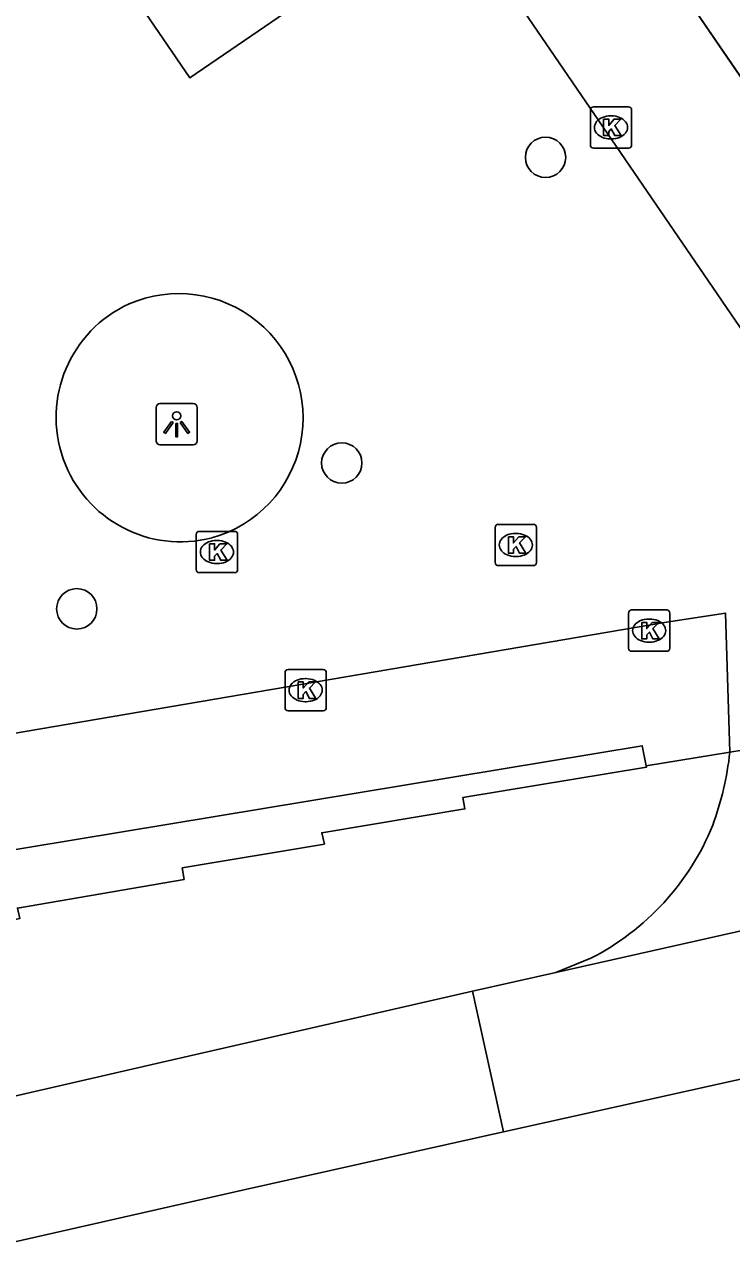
# Model space of a CAD drawing. Extents: x 155275 to 156263, y 382654 to 383635.
# Drawn here: x 155775.32 to 155792.47, y 383184.9 to 383214.43 of the extents above; entities that cross this region are included whole.
import ezdxf

# ---------------------------------------------------------------- set-up
doc = ezdxf.new("R2010")
doc.units = 0
for name, color, linetype in [('IMGEO_Boom', 7, 'Continuous'), ('IMGEO_Kolk', 7, 'Continuous'), ('IMGEO_Lichtpunt', 7, 'Continuous'), ('IMGEO_Pand_overbouw', 7, 'Continuous'), ('IMGEO_Rijbaan_lokaal_gesloten', 7, 'Continuous'), ('IMGEO_Rijbaan_lokaal_open', 7, 'Continuous'), ('IMGEO_Voetpad_open', 7, 'Continuous')]:
    doc.layers.add(name, color=color, linetype=linetype)

msp = doc.modelspace()

# ---------------------------------------------------------------- linework, layer by layer
at = {"layer": 'IMGEO_Boom'}
for centre in [(155787.962, 383211.208), (155783.02, 383203.8), (155776.596, 383200.264)]:
    msp.add_circle(centre, 0.489, dxfattribs=at)
at = {"layer": 'IMGEO_Kolk'}
for p, q in [((155789.048, 383211.508), (155789.048, 383212.36)), ((155789.123, 383212.434), (155789.975, 383212.434)), ((155790.049, 383212.36), (155790.049, 383211.508)), ((155789.536, 383212.214), (155789.561, 383212.214)), ((155789.559, 383211.654), (155789.534, 383211.654)), ((155789.975, 383211.434), (155789.123, 383211.434)), ((155786.815, 383202.312), (155787.667, 383202.312)), ((155779.493, 383201.215), (155779.493, 383202.067)), ((155779.568, 383202.141), (155780.42, 383202.141)), ((155780.494, 383202.067), (155780.494, 383201.215)), ((155786.74, 383201.386), (155786.74, 383202.238)), ((155787.228, 383202.092), (155787.253, 383202.092)), ((155787.741, 383202.238), (155787.741, 383201.386)), ((155779.981, 383201.921), (155780.006, 383201.921)), ((155787.251, 383201.532), (155787.226, 383201.532)), ((155780.42, 383201.141), (155779.568, 383201.141)), ((155780.004, 383201.361), (155779.979, 383201.361)), ((155787.667, 383201.312), (155786.815, 383201.312)), ((155790.048, 383200.236), (155790.9, 383200.236)), ((155789.973, 383199.31), (155789.973, 383200.162)), ((155790.461, 383200.016), (155790.486, 383200.016)), ((155790.974, 383200.162), (155790.974, 383199.31)), ((155790.484, 383199.456), (155790.459, 383199.456)), ((155790.9, 383199.236), (155790.048, 383199.236)), ((155781.719, 383198.793), (155782.571, 383198.793)), ((155781.644, 383197.867), (155781.644, 383198.719)), ((155782.132, 383198.573), (155782.157, 383198.573)), ((155782.645, 383198.719), (155782.645, 383197.867)), ((155782.155, 383198.013), (155782.13, 383198.013)), ((155782.571, 383197.793), (155781.719, 383197.793))]:
    msp.add_line(p, q, dxfattribs=at)
for points in [[(155789.048, 383211.508), (155789.048, 383212.36)], [(155789.123, 383212.434), (155789.975, 383212.434)], [(155790.049, 383212.36), (155790.049, 383211.508)], [(155789.369, 383212.134), (155789.492, 383212.134), (155789.492, 383211.983), (155789.622, 383212.134), (155789.786, 383212.134), (155789.64, 383211.983), (155789.793, 383211.734), (155789.641, 383211.734), (155789.556, 383211.898), (155789.492, 383211.831), (155789.492, 383211.734), (155789.369, 383211.734), (155789.369, 383212.134)], [(155789.975, 383211.434), (155789.123, 383211.434)], [(155786.815, 383202.312), (155787.667, 383202.312)], [(155779.493, 383201.215), (155779.493, 383202.067)], [(155779.568, 383202.141), (155780.42, 383202.141)], [(155780.494, 383202.067), (155780.494, 383201.215)], [(155786.74, 383201.386), (155786.74, 383202.238)], [(155787.061, 383202.012), (155787.184, 383202.012), (155787.184, 383201.861), (155787.314, 383202.012), (155787.478, 383202.012), (155787.332, 383201.861), (155787.485, 383201.612), (155787.333, 383201.612), (155787.248, 383201.776), (155787.184, 383201.709), (155787.184, 383201.612), (155787.061, 383201.612), (155787.061, 383202.012)], [(155787.741, 383202.238), (155787.741, 383201.386)], [(155779.814, 383201.841), (155779.937, 383201.841), (155779.937, 383201.69), (155780.067, 383201.841), (155780.231, 383201.841), (155780.085, 383201.69), (155780.238, 383201.441), (155780.086, 383201.441), (155780.001, 383201.605), (155779.937, 383201.538), (155779.937, 383201.441), (155779.814, 383201.441), (155779.814, 383201.841)], [(155780.42, 383201.141), (155779.568, 383201.141)], [(155787.667, 383201.312), (155786.815, 383201.312)], [(155790.048, 383200.236), (155790.9, 383200.236)], [(155789.973, 383199.31), (155789.973, 383200.162)], [(155790.294, 383199.936), (155790.417, 383199.936), (155790.417, 383199.785), (155790.547, 383199.936), (155790.711, 383199.936), (155790.565, 383199.785), (155790.718, 383199.536), (155790.566, 383199.536), (155790.481, 383199.7), (155790.417, 383199.633), (155790.417, 383199.536), (155790.294, 383199.536), (155790.294, 383199.936)], [(155790.974, 383200.162), (155790.974, 383199.31)], [(155790.9, 383199.236), (155790.048, 383199.236)], [(155781.719, 383198.793), (155782.571, 383198.793)], [(155781.644, 383197.867), (155781.644, 383198.719)], [(155781.965, 383198.493), (155782.088, 383198.493), (155782.088, 383198.342), (155782.218, 383198.493), (155782.382, 383198.493), (155782.236, 383198.342), (155782.389, 383198.093), (155782.237, 383198.093), (155782.152, 383198.257), (155782.088, 383198.19), (155782.088, 383198.093), (155781.965, 383198.093), (155781.965, 383198.493)], [(155782.645, 383198.719), (155782.645, 383197.867)], [(155782.571, 383197.793), (155781.719, 383197.793)]]:
    msp.add_lwpolyline(points, dxfattribs=at)
for centre, start, end in [((155789.125, 383212.358), 91.552, 178.448), ((155789.125, 383212.358), 91.552, 178.448), ((155789.973, 383212.358), 1.552, 88.448), ((155789.973, 383212.358), 1.552, 88.448), ((155789.125, 383211.51), 181.552, 268.448), ((155789.125, 383211.51), 181.552, 268.448), ((155789.973, 383211.51), 271.552, 358.448), ((155789.973, 383211.51), 271.552, 358.448), ((155786.817, 383202.236), 91.552, 178.448), ((155786.817, 383202.236), 91.552, 178.448), ((155787.665, 383202.236), 1.552, 88.448), ((155787.665, 383202.236), 1.552, 88.448), ((155779.57, 383202.065), 91.552, 178.448), ((155779.57, 383202.065), 91.552, 178.448), ((155780.418, 383202.065), 1.552, 88.448), ((155780.418, 383202.065), 1.552, 88.448), ((155779.57, 383201.217), 181.552, 268.448), ((155779.57, 383201.217), 181.552, 268.448), ((155780.418, 383201.217), 271.552, 358.448), ((155780.418, 383201.217), 271.552, 358.448), ((155786.817, 383201.388), 181.552, 268.448), ((155786.817, 383201.388), 181.552, 268.448), ((155787.665, 383201.388), 271.552, 358.448), ((155787.665, 383201.388), 271.552, 358.448), ((155790.05, 383200.16), 91.552, 178.448), ((155790.05, 383200.16), 91.552, 178.448), ((155790.898, 383200.16), 1.552, 88.448), ((155790.898, 383200.16), 1.552, 88.448), ((155790.05, 383199.312), 181.552, 268.448), ((155790.05, 383199.312), 181.552, 268.448), ((155790.898, 383199.312), 271.552, 358.448), ((155790.898, 383199.312), 271.552, 358.448), ((155781.721, 383198.717), 91.552, 178.448), ((155781.721, 383198.717), 91.552, 178.448), ((155782.569, 383198.717), 1.552, 88.448), ((155782.569, 383198.717), 1.552, 88.448), ((155781.721, 383197.869), 181.552, 268.448), ((155781.721, 383197.869), 181.552, 268.448), ((155782.569, 383197.869), 271.552, 358.448), ((155782.569, 383197.869), 271.552, 358.448)]:
    msp.add_arc(centre, 0.0765, start, end, dxfattribs=at)
for centre, major_axis, ratio, start_param, end_param in [((155789.535, 383211.934), (-0.387, 0.002), 0.722429, 4.712389, 7.853982), ((155789.56, 383211.934), (-0.39, 0.002), 0.717154, 1.570796, 4.712389), ((155787.227, 383201.812), (-0.387, 0.002), 0.722429, 4.712389, 7.853982), ((155787.252, 383201.812), (-0.39, 0.002), 0.717154, 1.570796, 4.712389), ((155779.98, 383201.641), (-0.387, 0.002), 0.722429, 4.712389, 7.853982), ((155780.005, 383201.641), (-0.39, 0.002), 0.717154, 1.570796, 4.712389), ((155790.46, 383199.736), (-0.387, 0.002), 0.722429, 4.712389, 7.853982), ((155790.485, 383199.736), (-0.39, 0.002), 0.717154, 1.570796, 4.712389), ((155782.131, 383198.293), (-0.387, 0.002), 0.722429, 4.712389, 7.853982), ((155782.156, 383198.293), (-0.39, 0.002), 0.717154, 1.570796, 4.712389)]:
    msp.add_ellipse(centre, major_axis=major_axis, ratio=ratio, start_param=start_param, end_param=end_param, dxfattribs=at)
at = {"layer": 'IMGEO_Lichtpunt'}
for p, q in [((155778.518, 383205.143), (155778.518, 383204.336)), ((155778.518, 383205.143), (155778.518, 383204.336)), ((155779.42, 383205.238), (155778.612, 383205.238)), ((155779.42, 383205.238), (155778.612, 383205.238)), ((155779.514, 383204.336), (155779.514, 383205.143)), ((155779.514, 383204.336), (155779.514, 383205.143)), ((155778.612, 383204.242), (155779.42, 383204.242)), ((155778.612, 383204.242), (155779.42, 383204.242))]:
    msp.add_line(p, q, dxfattribs=at)
for points in [[(155778.892, 383204.807), (155778.931, 383204.779), (155778.743, 383204.517), (155778.705, 383204.544), (155778.892, 383204.807)], [(155778.994, 383204.759), (155779.041, 383204.759), (155779.041, 383204.437), (155778.994, 383204.437), (155778.994, 383204.759)], [(155779.104, 383204.779), (155779.142, 383204.806), (155779.329, 383204.544), (155779.29, 383204.516), (155779.104, 383204.779)]]:
    msp.add_lwpolyline(points, dxfattribs=at)
msp.add_circle((155779.017, 383204.941), 0.0994, dxfattribs=at)
for centre, start, end in [((155778.612, 383205.143), 90, 180), ((155778.612, 383205.143), 90, 180), ((155779.42, 383205.143), 0, 90), ((155779.42, 383205.143), 0, 90), ((155778.612, 383204.336), 180, 270), ((155778.612, 383204.336), 180, 270), ((155779.42, 383204.336), 270, 0), ((155779.42, 383204.336), 270, 360)]:
    msp.add_arc(centre, 0.0946, start, end, dxfattribs=at)
at = {"layer": 'IMGEO_Pand_overbouw'}
msp.add_lwpolyline([(155793.858, 383213.211), (155790.894, 383217.545), (155790.077, 383216.985), (155793.042, 383212.652)], close=True, dxfattribs=at)
at = {"layer": 'IMGEO_Rijbaan_lokaal_gesloten'}
for points in [[(155752.173, 383182.442), (155761.516, 383184.966), (155770.862, 383187.481), (155778.526, 383189.242), (155786.191, 383190.995)], [(155752.351, 383178.024), (155758.269, 383180.313), (155766.281, 383182.536), (155774.297, 383184.74), (155780.617, 383186.169), (155786.939, 383187.587)]]:
    msp.add_lwpolyline(points, dxfattribs=at)
at = {"layer": 'IMGEO_Rijbaan_lokaal_open'}
for points in [[(155817.087, 383320.059), (155811.131, 383312.082), (155798.256, 383294.644), (155789.533, 383282.828), (155777.762, 383266.885), (155770.477, 383257.018), (155750.942, 383230.559), (155753.136, 383227.355), (155767.095, 383206.967), (155771.224, 383200.936), (155773.915, 383197.049), (155790.895, 383199.943), (155792.328, 383200.159), (155792.43, 383196.787)], [(155843.488, 383208.615), (155827.482, 383232.012), (155821.26, 383241.107), (155811.353, 383255.588), (155807.738, 383260.872), (155793.514, 383251.129), (155783.237, 383244.091), (155772.43, 383236.689), (155786.907, 383215.526), (155798.734, 383198.236)], [(155783.949, 383216.297), (155779.333, 383213.139), (155768.037, 383229.651), (155772.653, 383232.81), (155783.949, 383216.297)], [(155792.43, 383196.787), (155793.032, 383196.885), (155797.086, 383197.846)], [(155788.207, 383191.448), (155801.654, 383194.468)], [(155788.207, 383191.448), (155789.06, 383191.794)], [(155786.191, 383190.995), (155788.207, 383191.448)], [(155803.798, 383191.327), (155786.939, 383187.587)], [(155786.939, 383187.587), (155786.191, 383190.995)]]:
    msp.add_lwpolyline(points, dxfattribs=at)
for centre, radius, start, end in [((155779.068, 383204.891), 3.015, 285.4967, 113.5841), ((155779.113, 383204.907), 3.019, 114.4839, 284.5969), ((155784.943, 383197.609), 7.532, 339.8726, 353.7365), ((155786.198, 383197.385), 6.281, 297.1127, 337.8551)]:
    msp.add_arc(centre, radius, start, end, dxfattribs=at)
at = {"layer": 'IMGEO_Voetpad_open'}
for points in [[(155802.561, 383198.744), (155777.166, 383235.849), (155777.993, 383236.404)], [(155771.936, 383193.905), (155790.308, 383196.944), (155790.405, 383196.458)], [(155792.43, 383196.787), (155790.405, 383196.458)], [(155790.405, 383196.458), (155790.411, 383196.43), (155785.955, 383195.688), (155786.008, 383195.413), (155782.535, 383194.838), (155782.598, 383194.561), (155779.154, 383193.982), (155779.197, 383193.704), (155775.154, 383193.012), (155775.211, 383192.757), (155773.013, 383192.332)]]:
    msp.add_lwpolyline(points, dxfattribs=at)

doc.saveas('drawing.dxf')
